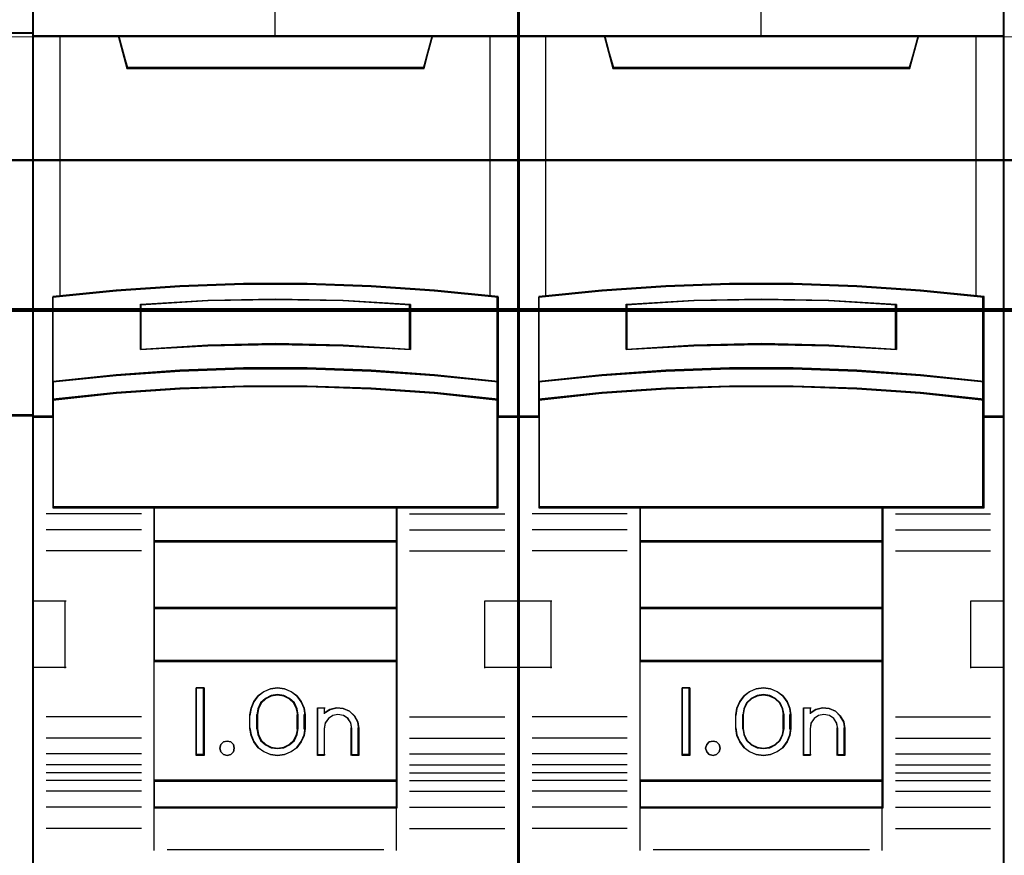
# Model space of a CAD drawing. Header units: millimetres. Extents: x -1290 to 1795, y -4192 to -1311.
# Tile 681 of 1056: x 1452.1 to 1459.39, y -2657.76 to -2651.57. Entities that reach past the tile are written whole.
import ezdxf

# ---------------------------------------------------------------- set-up
doc = ezdxf.new("R2010")
doc.units = ezdxf.units.MM
doc.layers.add('30', color=7, linetype='Continuous')
doc.layers.add('45', color=7, linetype='Continuous')
doc.layers.add('Aparatura', color=7, linetype='Continuous', lineweight=13)

# ---------------------------------------------------------------- blocks, each defined once
blk = doc.blocks.new('*U358')
at = {"layer": '45', "color": 7}
for points in [[(189.646347, -533.443271), (117.625529, -533.443271), (117.625529, -615.466039), (189.646347, -615.466039), (189.646347, -533.443271)], [(189.624863, -533.464815), (117.647013, -533.464815), (117.647013, -615.44629), (189.624863, -615.44629), (189.624863, -533.464815)], [(188.606174, -552.206567), (188.606174, -566.377335), (189.646347, -566.377335), (189.646347, -552.206567), (188.606174, -552.206567)]]:
    blk.add_lwpolyline(points, close=True, dxfattribs=at)
at = {"layer": '45', "color": 139}
blk.add_lwpolyline([(189.646347, -533.443271), (117.625529, -533.443271), (117.625529, -615.466039), (189.646347, -615.466039), (189.646347, -533.443271)], close=True, dxfattribs=at)
for points in [[(117.625529, -552.206567), (189.646347, -552.206567)], [(189.646347, -566.334247), (134.871639, -566.334247)]]:
    blk.add_lwpolyline(points, dxfattribs=at)
at = {"layer": '45', "color": 140}
blk.add_lwpolyline([(188.606174, -552.206567), (188.606174, -566.377335), (189.646347, -566.377335), (189.646347, -552.206567), (188.606174, -552.206567)], close=True, dxfattribs=at)
at = {"layer": '45', "color": 59}
blk.add_lwpolyline([(188.627657, -552.226316), (188.627657, -566.355791), (189.624863, -566.355791), (189.624863, -552.226316), (188.627657, -552.226316)], close=True, dxfattribs=at)
blk = doc.blocks.new('*U359')
at = {"layer": '45', "color": 7}
for points in [[(207.58889, -533.603058), (189.615912, -533.603058), (189.615912, -615.327797), (207.58889, -615.327797), (207.58889, -533.603058)], [(197.42348, -561.499983), (199.781322, -561.499983), (202.139163, -561.587848), (204.491443, -561.752595), (206.843724, -561.983241), (206.843724, -565.118923), (206.843724, -565.788894), (206.843724, -566.420424), (207.58889, -566.420424), (207.58889, -552.307107), (206.58792, -552.307107), (204.41359, -552.307107), (204.096616, -553.487793), (193.108186, -553.487793), (192.791212, -552.307107), (190.616882, -552.307107), (189.615912, -552.307107), (189.615912, -566.420424), (190.361078, -566.420424), (190.361078, -565.788894), (190.361078, -565.118923), (190.361078, -561.983241), (192.702237, -561.752595), (195.065639, -561.587848), (197.42348, -561.499983)], [(193.100354, -553.522565), (204.102658, -553.522565), (204.420032, -552.307107), (198.595938, -552.307107), (192.78298, -552.307107), (193.100354, -553.522565)], [(202.138822, -564.718456), (204.49147, -564.878919), (206.844119, -565.122379), (206.844119, -561.962926), (204.49147, -561.730532), (202.138822, -561.564536), (199.780611, -561.476005), (197.422401, -561.476005), (195.06419, -561.564536), (192.700418, -561.730532), (190.358893, -561.962926), (190.358893, -565.122379), (192.700418, -564.878919), (195.06419, -564.718456), (197.422401, -564.635458), (199.780611, -564.635458), (202.138822, -564.718456)], [(203.603648, -562.251385), (203.603648, -563.92308), (201.102577, -563.783306), (198.595935, -563.738578), (196.100435, -563.783306), (193.599364, -563.92308), (193.599364, -562.251385), (196.100435, -562.10602), (198.595935, -562.061292), (201.102577, -562.10602), (203.603648, -562.251385)], [(201.102577, -563.783306), (203.603648, -563.92308), (203.603648, -562.251385), (201.102577, -562.10602), (198.595935, -562.061292), (196.100435, -562.10602), (193.599364, -562.251385), (193.599364, -563.92308), (196.100435, -563.783306), (198.595935, -563.738578), (201.102577, -563.783306)], [(204.49147, -564.852169), (202.138822, -564.688287), (199.780611, -564.603521), (197.422401, -564.603521), (195.06419, -564.688287), (192.700418, -564.852169), (190.358893, -565.100818), (190.358893, -565.790253), (192.700418, -565.541604), (195.06419, -565.377722), (197.422401, -565.292955), (199.780611, -565.292955), (202.138822, -565.377722), (204.49147, -565.541604), (206.844119, -565.790253), (206.844119, -565.100818), (204.49147, -564.852169)], [(202.138822, -565.354229), (199.780611, -565.271394), (197.422401, -565.271394), (195.06419, -565.354229), (192.700418, -565.514376), (190.358893, -565.757358), (190.358893, -566.392425), (190.358893, -569.783131), (194.107557, -569.783131), (203.095454, -569.783131), (206.844119, -569.783131), (206.844119, -566.392425), (206.844119, -565.757358), (204.49147, -565.514376), (202.138822, -565.354229)], [(194.098862, -571.038087), (203.10415, -571.038087), (203.10415, -569.745429), (194.098862, -569.745429), (194.098862, -571.038087)], [(203.10415, -571.000384), (194.098862, -571.000384), (194.098862, -573.501319), (203.10415, -573.501319), (203.10415, -571.000384)], [(203.10415, -573.463617), (194.098862, -573.463617), (194.098862, -575.469033), (203.10415, -575.469033), (203.10415, -573.463617)], [(194.098862, -579.898183), (203.10415, -579.898183), (203.10415, -575.429535), (194.098862, -575.429535), (194.098862, -579.898183)], [(195.95721, -576.443913), (195.95721, -578.946643), (195.663598, -578.946643), (195.663598, -576.443913), (195.95721, -576.443913)], [(199.657604, -577.18917), (199.697179, -577.439443), (199.697179, -577.951113), (199.657604, -578.201386), (199.550185, -578.446097), (199.397537, -578.657439), (199.188352, -578.807603), (198.939593, -578.907712), (198.679526, -578.946643), (198.413805, -578.907712), (198.165046, -578.807603), (197.961515, -578.657439), (197.803213, -578.446097), (197.695795, -578.201386), (197.656219, -577.951113), (197.656219, -577.439443), (197.695795, -577.18917), (197.803213, -576.944459), (197.961515, -576.733117), (198.165046, -576.582953), (198.413805, -576.482844), (198.679526, -576.443913), (198.939593, -576.482844), (199.188352, -576.582953), (199.397537, -576.733117), (199.550185, -576.944459), (199.657604, -577.18917)], [(199.442954, -577.951209), (199.442954, -577.437746), (199.403075, -577.214502), (199.300528, -577.002419), (199.123919, -576.834986), (198.913127, -576.728945), (198.679548, -576.689877), (198.440271, -576.728945), (198.22948, -576.834986), (198.052871, -577.002419), (197.950323, -577.214502), (197.910444, -577.437746), (197.910444, -577.951209), (197.950323, -578.174454), (198.052871, -578.386536), (198.22948, -578.55397), (198.440271, -578.660011), (198.679548, -578.693498), (198.913127, -578.660011), (199.123919, -578.55397), (199.300528, -578.386536), (199.403075, -578.174454), (199.442954, -577.951209)], [(200.620004, -577.23957), (200.870381, -577.183601), (201.109379, -577.205988), (201.342685, -577.306734), (201.524778, -577.48024), (201.649967, -577.698521), (201.6898, -577.944787), (201.6898, -578.946643), (201.428042, -578.946643), (201.428042, -577.944787), (201.388209, -577.743297), (201.285781, -577.580985), (201.120759, -577.469046), (200.915905, -577.429867), (200.722431, -577.469046), (200.563099, -577.580985), (200.443601, -577.743297), (200.409458, -577.944787), (200.409458, -578.946643), (200.15908, -578.946643), (200.15908, -577.183601), (200.409458, -577.183601), (200.409458, -577.373897), (200.620004, -577.23957)], [(197.042141, -578.545121), (197.077947, -578.675025), (197.042141, -578.804929), (196.946657, -578.90531), (196.815368, -578.946643), (196.672142, -578.90531), (196.582627, -578.804929), (196.540852, -578.675025), (196.582627, -578.545121), (196.672142, -578.444741), (196.815368, -578.415217), (196.946657, -578.444741), (197.042141, -578.545121)], [(203.10415, -579.860481), (194.098862, -579.860481), (194.098862, -580.885631), (203.10415, -580.885631), (203.10415, -579.860481)]]:
    blk.add_lwpolyline(points, close=True, dxfattribs=at)
at = {"layer": '45', "color": 139}
for points in [[(207.58889, -533.603058), (189.615912, -533.603058), (189.615912, -615.327797), (207.58889, -615.327797), (207.58889, -533.603058)], [(202.131138, -565.371523), (199.77805, -565.289348), (197.424962, -565.289348), (195.071873, -565.371523), (192.713235, -565.530396), (190.376796, -565.771444), (190.376796, -566.401457), (190.376796, -569.765178), (194.117318, -569.765178), (203.085693, -569.765178), (206.826216, -569.765178), (206.826216, -566.401457), (206.826216, -565.771444), (204.478677, -565.530396), (202.131138, -565.371523)], [(197.077947, -578.675025), (197.042141, -578.545121), (196.946657, -578.444741), (196.815368, -578.415217), (196.672142, -578.444741), (196.582627, -578.545121), (196.540852, -578.675025), (196.582627, -578.804929), (196.672142, -578.90531), (196.815368, -578.946643), (196.946657, -578.90531), (197.042141, -578.804929), (197.077947, -578.675025)]]:
    blk.add_lwpolyline(points, close=True, dxfattribs=at)
at = {"layer": '45', "color": 59}
for points in [[(207.569197, -533.622807), (189.633815, -533.622807), (189.633815, -615.309843), (207.569197, -615.309843), (207.569197, -533.622807)], [(197.425051, -561.494548), (199.77796, -561.494548), (202.130869, -561.58219), (204.478229, -561.746518), (206.825589, -561.976576), (206.825589, -565.104281), (206.825589, -565.772547), (206.825589, -566.40247), (207.569197, -566.40247), (207.569197, -552.325061), (206.57032, -552.325061), (204.400539, -552.325061), (204.084228, -553.502743), (193.118784, -553.502743), (192.802473, -552.325061), (190.632691, -552.325061), (189.633815, -552.325061), (189.633815, -566.40247), (190.377423, -566.40247), (190.377423, -565.772547), (190.377423, -565.104281), (190.377423, -561.976576), (192.713684, -561.746518), (195.072142, -561.58219), (197.425051, -561.494548)], [(193.100354, -553.522565), (204.102658, -553.522565), (204.420032, -552.307107), (198.595938, -552.307107), (192.78298, -552.307107), (193.100354, -553.522565)], [(202.138822, -564.718456), (204.49147, -564.878919), (206.844119, -565.122379), (206.844119, -561.962926), (204.49147, -561.730532), (202.138822, -561.564536), (199.780611, -561.476005), (197.422401, -561.476005), (195.06419, -561.564536), (192.700418, -561.730532), (190.358893, -561.962926), (190.358893, -565.122379), (192.700418, -564.878919), (195.06419, -564.718456), (197.422401, -564.635458), (199.780611, -564.635458), (202.138822, -564.718456)], [(203.603648, -562.251385), (203.603648, -563.92308), (201.102577, -563.783306), (198.595935, -563.738578), (196.100435, -563.783306), (193.599364, -563.92308), (193.599364, -562.251385), (196.100435, -562.10602), (198.595935, -562.061292), (201.102577, -562.10602), (203.603648, -562.251385)], [(201.102577, -563.783306), (203.603648, -563.92308), (203.603648, -562.251385), (201.102577, -562.10602), (198.595935, -562.061292), (196.100435, -562.10602), (193.599364, -562.251385), (193.599364, -563.92308), (196.100435, -563.783306), (198.595935, -563.738578), (201.102577, -563.783306)], [(201.093625, -563.768048), (203.585745, -563.905126), (203.585745, -562.265672), (201.093625, -562.123111), (198.595955, -562.079246), (196.109386, -562.123111), (193.617267, -562.265672), (193.617267, -563.905126), (196.109386, -563.768048), (198.595955, -563.724183), (201.093625, -563.768048)], [(204.49147, -564.852169), (202.138822, -564.688287), (199.780611, -564.603521), (197.422401, -564.603521), (195.06419, -564.688287), (192.700418, -564.852169), (190.358893, -565.100818), (190.358893, -565.790253), (192.700418, -565.541604), (195.06419, -565.377722), (197.422401, -565.292955), (199.780611, -565.292955), (202.138822, -565.377722), (204.49147, -565.541604), (206.844119, -565.790253), (206.844119, -565.100818), (204.49147, -564.852169)], [(204.478677, -564.862599), (202.131138, -564.703676), (199.77805, -564.621474), (197.424962, -564.621474), (195.071873, -564.703676), (192.713235, -564.862599), (190.376796, -565.103725), (190.376796, -565.772299), (192.713235, -565.531174), (195.071873, -565.37225), (197.424962, -565.290049), (199.77805, -565.290049), (202.131138, -565.37225), (204.478677, -565.531174), (206.826216, -565.772299), (206.826216, -565.103725), (204.478677, -564.862599)], [(202.138822, -565.354229), (199.780611, -565.271394), (197.422401, -565.271394), (195.06419, -565.354229), (192.700418, -565.514376), (190.358893, -565.757358), (190.358893, -566.392425), (190.358893, -569.783131), (194.107557, -569.783131), (203.095454, -569.783131), (206.844119, -569.783131), (206.844119, -566.392425), (206.844119, -565.757358), (204.49147, -565.514376), (202.138822, -565.354229)], [(194.098862, -571.038087), (203.10415, -571.038087), (203.10415, -569.745429), (194.098862, -569.745429), (194.098862, -571.038087)], [(194.116765, -571.020133), (203.086247, -571.020133), (203.086247, -569.763382), (194.116765, -569.763382), (194.116765, -571.020133)], [(203.10415, -571.000384), (194.098862, -571.000384), (194.098862, -573.501319), (203.10415, -573.501319), (203.10415, -571.000384)], [(203.086247, -571.018338), (194.116765, -571.018338), (194.116765, -573.483366), (203.086247, -573.483366), (203.086247, -571.018338)], [(203.10415, -573.463617), (194.098862, -573.463617), (194.098862, -575.469033), (203.10415, -575.469033), (203.10415, -573.463617)], [(203.086247, -573.481571), (194.116765, -573.481571), (194.116765, -575.449284), (203.086247, -575.449284), (203.086247, -573.481571)], [(194.098862, -579.898183), (203.10415, -579.898183), (203.10415, -575.429535), (194.098862, -575.429535), (194.098862, -579.898183)], [(195.95721, -576.443913), (195.95721, -578.946643), (195.663598, -578.946643), (195.663598, -576.443913), (195.95721, -576.443913)], [(199.657604, -577.18917), (199.697179, -577.439443), (199.697179, -577.951113), (199.657604, -578.201386), (199.550185, -578.446097), (199.397537, -578.657439), (199.188352, -578.807603), (198.939593, -578.907712), (198.679526, -578.946643), (198.413805, -578.907712), (198.165046, -578.807603), (197.961515, -578.657439), (197.803213, -578.446097), (197.695795, -578.201386), (197.656219, -577.951113), (197.656219, -577.439443), (197.695795, -577.18917), (197.803213, -576.944459), (197.961515, -576.733117), (198.165046, -576.582953), (198.413805, -576.482844), (198.679526, -576.443913), (198.939593, -576.482844), (199.188352, -576.582953), (199.397537, -576.733117), (199.550185, -576.944459), (199.657604, -577.18917)], [(199.442954, -577.951209), (199.442954, -577.437746), (199.403075, -577.214502), (199.300528, -577.002419), (199.123919, -576.834986), (198.913127, -576.728945), (198.679548, -576.689877), (198.440271, -576.728945), (198.22948, -576.834986), (198.052871, -577.002419), (197.950323, -577.214502), (197.910444, -577.437746), (197.910444, -577.951209), (197.950323, -578.174454), (198.052871, -578.386536), (198.22948, -578.55397), (198.440271, -578.660011), (198.679548, -578.693498), (198.913127, -578.660011), (199.123919, -578.55397), (199.300528, -578.386536), (199.403075, -578.174454), (199.442954, -577.951209)], [(199.423261, -577.946558), (199.423261, -577.442297), (199.384406, -577.223054), (199.284495, -577.014772), (199.112425, -576.850339), (198.907051, -576.746198), (198.679474, -576.707831), (198.446347, -576.746198), (198.240973, -576.850339), (198.068904, -577.014772), (197.968992, -577.223054), (197.930137, -577.442297), (197.930137, -577.946558), (197.968992, -578.165802), (198.068904, -578.374084), (198.240973, -578.538517), (198.446347, -578.642657), (198.679474, -578.675544), (198.907051, -578.642657), (199.112425, -578.538517), (199.284495, -578.374084), (199.384406, -578.165802), (199.423261, -577.946558)], [(200.620004, -577.23957), (200.870381, -577.183601), (201.109379, -577.205988), (201.342685, -577.306734), (201.524778, -577.48024), (201.649967, -577.698521), (201.6898, -577.944787), (201.6898, -578.946643), (201.428042, -578.946643), (201.428042, -577.944787), (201.388209, -577.743297), (201.285781, -577.580985), (201.120759, -577.469046), (200.915905, -577.429867), (200.722431, -577.469046), (200.563099, -577.580985), (200.443601, -577.743297), (200.409458, -577.944787), (200.409458, -578.946643), (200.15908, -578.946643), (200.15908, -577.183601), (200.409458, -577.183601), (200.409458, -577.373897), (200.620004, -577.23957)], [(197.042141, -578.545121), (197.077947, -578.675025), (197.042141, -578.804929), (196.946657, -578.90531), (196.815368, -578.946643), (196.672142, -578.90531), (196.582627, -578.804929), (196.540852, -578.675025), (196.582627, -578.545121), (196.672142, -578.444741), (196.815368, -578.415217), (196.946657, -578.444741), (197.042141, -578.545121)], [(203.10415, -579.860481), (194.098862, -579.860481), (194.098862, -580.885631), (203.10415, -580.885631), (203.10415, -579.860481)], [(203.086247, -579.878434), (194.116765, -579.878434), (194.116765, -580.865882), (203.086247, -580.865882), (203.086247, -579.878434)]]:
    blk.add_lwpolyline(points, close=True, dxfattribs=at)
at = {"layer": '45', "color": 139}
for points in [[(198.576441, -545.122081), (198.576441, -552.34481)], [(189.615912, -552.307107), (207.58889, -552.307107)], [(192.78298, -552.307107), (193.139253, -553.522565)], [(204.420032, -552.307107), (204.065549, -553.522565)], [(193.099866, -553.484863), (204.103146, -553.484863)], [(206.844119, -561.994864), (204.49147, -561.747227), (202.138822, -561.570343), (199.780611, -561.476005), (197.422401, -561.476005), (195.06419, -561.570343), (192.700418, -561.747227), (190.358893, -561.994864)], [(190.358893, -561.957161), (190.358893, -569.783131)], [(206.806522, -569.783131), (206.806522, -561.957161)], [(203.603648, -562.285712), (201.102577, -562.114097), (198.595935, -562.061292), (196.100435, -562.114097), (193.599364, -562.285712)], [(193.599364, -563.92308), (193.599364, -562.24801)], [(203.566051, -563.92308), (203.566051, -562.24801)], [(203.603648, -563.92308), (201.102577, -563.757145), (198.595935, -563.704046), (196.100435, -563.757145), (193.599364, -563.92308)], [(206.844119, -565.122379), (204.49147, -564.86295), (202.138822, -564.691962), (199.780611, -564.603521), (197.422401, -564.603521), (195.06419, -564.691962), (192.700418, -564.86295), (190.358893, -565.122379)], [(206.844119, -565.790253), (204.49147, -565.530823), (202.138822, -565.359836), (199.780611, -565.271394), (197.422401, -565.271394), (195.06419, -565.359836), (192.700418, -565.530823), (190.358893, -565.790253)], [(190.398279, -566.382721), (189.615912, -566.382721)], [(207.58889, -566.382721), (206.806522, -566.382721)], [(193.638751, -570.007551), (190.11541, -570.007551)], [(206.844119, -569.745429), (190.358893, -569.745429)], [(194.098862, -569.745429), (194.098862, -580.885631)], [(194.098862, -569.745429), (203.10415, -569.745429)], [(203.066553, -569.745429), (203.066553, -580.885631)], [(203.566051, -570.007551), (207.089392, -570.007551)], [(193.638751, -570.594633), (190.11541, -570.594633)], [(203.566051, -570.594633), (207.089392, -570.594633)], [(194.098862, -571.000384), (203.10415, -571.000384)], [(193.638751, -571.37741), (190.11541, -571.37741)], [(203.566051, -571.37741), (207.089392, -571.37741)], [(189.615912, -573.217653), (190.847649, -573.217653)], [(190.808262, -573.217653), (190.808262, -575.720383)], [(206.357153, -575.720383), (206.357153, -573.217653)], [(206.357153, -573.217653), (207.58889, -573.217653)], [(194.098862, -573.463617), (203.10415, -573.463617)], [(194.098862, -575.429535), (203.10415, -575.429535)], [(189.615912, -575.682681), (190.847649, -575.682681)], [(206.357153, -575.682681), (207.58889, -575.682681)], [(195.95721, -576.443913), (195.663598, -576.443913)], [(195.663598, -576.443913), (195.663598, -578.946643)], [(195.919613, -576.443913), (195.919613, -578.946643)], [(199.697179, -577.461881), (199.657604, -577.205967), (199.550185, -576.955741), (199.397537, -576.739635), (199.188352, -576.586087), (198.939593, -576.483722), (198.679526, -576.443913), (198.413805, -576.483722), (198.165046, -576.586087), (197.961515, -576.739635), (197.803213, -576.955741), (197.695795, -577.205967), (197.656219, -577.461881)], [(199.442954, -577.461881), (199.403075, -577.231432), (199.300528, -577.012506), (199.123919, -576.839669), (198.913127, -576.730206), (198.679548, -576.689877), (198.440271, -576.730206), (198.22948, -576.839669), (198.052871, -577.012506), (197.950323, -577.231432), (197.910444, -577.461881)], [(200.15908, -577.183601), (200.44195, -577.183601)], [(200.15908, -577.183601), (200.15908, -578.946643)], [(200.402563, -577.183601), (200.402563, -577.408021)], [(201.6898, -577.966377), (201.649753, -577.713126), (201.52389, -577.488653), (201.340816, -577.310226), (201.106253, -577.206623), (200.865969, -577.183601), (200.614242, -577.241158), (200.402563, -577.379295)], [(193.638751, -577.517537), (190.11541, -577.517537)], [(197.656219, -577.966377), (197.656219, -577.424179)], [(197.910444, -577.966377), (197.910444, -577.424179)], [(199.403567, -577.966377), (199.403567, -577.424179)], [(199.659582, -577.966377), (199.659582, -577.424179)], [(201.433785, -577.966377), (201.393458, -577.754213), (201.28976, -577.583302), (201.12269, -577.465433), (200.915294, -577.424179), (200.719419, -577.465433), (200.558111, -577.583302), (200.437129, -577.754213), (200.402563, -577.966377)], [(203.566051, -577.517537), (207.089392, -577.517537)], [(197.656219, -577.926879), (197.695795, -578.183244), (197.803213, -578.433913), (197.961515, -578.650399), (198.165046, -578.804218), (198.413805, -578.906764), (198.679526, -578.946643), (198.939593, -578.906764), (199.188352, -578.804218), (199.397537, -578.650399), (199.550185, -578.433913), (199.657604, -578.183244), (199.697179, -577.926879)], [(197.910444, -577.926879), (197.950323, -578.157441), (198.052871, -578.376475), (198.22948, -578.549396), (198.440271, -578.658913), (198.679548, -578.693498), (198.913127, -578.658913), (199.123919, -578.549396), (199.300528, -578.376475), (199.403075, -578.157441), (199.442954, -577.926879)], [(200.402563, -577.926879), (200.402563, -578.946643)], [(201.396189, -577.926879), (201.396189, -578.946643)], [(201.650413, -577.926879), (201.650413, -578.946643)], [(193.638751, -578.3057), (190.11541, -578.3057)], [(203.566051, -578.3057), (207.089392, -578.3057)], [(193.638751, -578.890987), (190.11541, -578.890987)], [(195.95721, -578.908941), (195.663598, -578.908941)], [(200.15908, -578.908941), (200.44195, -578.908941)], [(201.396189, -578.908941), (201.6898, -578.908941)], [(203.566051, -578.890987), (207.089392, -578.890987)], [(193.638751, -579.291352), (190.11541, -579.291352)], [(203.566051, -579.291352), (207.089392, -579.291352)], [(193.638751, -579.587586), (190.11541, -579.587586)], [(193.638751, -579.871253), (190.11541, -579.871253)], [(194.098862, -579.860481), (203.10415, -579.860481)], [(203.566051, -579.587586), (207.089392, -579.587586)], [(203.566051, -579.871253), (207.089392, -579.871253)], [(193.638751, -580.271618), (190.11541, -580.271618)], [(203.566051, -580.271618), (207.089392, -580.271618)], [(193.638751, -580.864086), (190.11541, -580.864086)], [(194.098862, -580.846133), (203.10415, -580.846133)], [(194.098862, -580.846133), (194.098862, -582.467342)], [(203.066553, -580.846133), (203.066553, -582.467342)], [(203.566051, -580.864086), (207.089392, -580.864086)], [(193.638751, -581.646863), (190.11541, -581.646863)], [(203.566051, -581.646863), (207.089392, -581.646863)], [(194.592989, -582.429639), (202.610023, -582.429639)]]:
    blk.add_lwpolyline(points, dxfattribs=at)
at = {"layer": '45', "color": 140}
for points in [[(197.42348, -561.499983), (199.781322, -561.499983), (202.139163, -561.587848), (204.491443, -561.752595), (206.843724, -561.983241), (206.843724, -565.118923), (206.843724, -565.788894), (206.843724, -566.420424), (207.58889, -566.420424), (207.58889, -552.307107), (206.58792, -552.307107), (204.41359, -552.307107), (204.096616, -553.487793), (193.108186, -553.487793), (192.791212, -552.307107), (190.616882, -552.307107), (189.615912, -552.307107), (189.615912, -566.420424), (190.361078, -566.420424), (190.361078, -565.788894), (190.361078, -565.118923), (190.361078, -561.983241), (192.702237, -561.752595), (195.065639, -561.587848), (197.42348, -561.499983)], [(193.119022, -553.504612), (204.08578, -553.504612), (204.402129, -552.325061), (198.596851, -552.325061), (192.802673, -552.325061), (193.119022, -553.504612)]]:
    blk.add_lwpolyline(points, close=True, dxfattribs=at)
for points in [[(190.614908, -552.307107), (190.614908, -561.967934)], [(206.550507, -561.967934), (206.550507, -552.307107)]]:
    blk.add_lwpolyline(points, dxfattribs=at)
blk = doc.blocks.new('*U360')
at = {"layer": '45', "color": 7}
for points in [[(225.574401, -533.603058), (207.601423, -533.603058), (207.601423, -615.327797), (225.574401, -615.327797), (225.574401, -533.603058)], [(215.408991, -561.499983), (217.766833, -561.499983), (220.124674, -561.587848), (222.476954, -561.752595), (224.829235, -561.983241), (224.829235, -565.118923), (224.829235, -565.788894), (224.829235, -566.420424), (225.574401, -566.420424), (225.574401, -552.307107), (224.573431, -552.307107), (222.399101, -552.307107), (222.082127, -553.487793), (211.093697, -553.487793), (210.776723, -552.307107), (208.602393, -552.307107), (207.601423, -552.307107), (207.601423, -566.420424), (208.346589, -566.420424), (208.346589, -565.788894), (208.346589, -565.118923), (208.346589, -561.983241), (210.687748, -561.752595), (213.05115, -561.587848), (215.408991, -561.499983)], [(211.087607, -553.522565), (222.088217, -553.522565), (222.405543, -552.307107), (216.582345, -552.307107), (210.770281, -552.307107), (211.087607, -553.522565)], [(220.126123, -564.718456), (222.478772, -564.878919), (224.83142, -565.122379), (224.83142, -561.962926), (222.478772, -561.730532), (220.126123, -561.564536), (217.767912, -561.476005), (215.409702, -561.476005), (213.051491, -561.564536), (210.687719, -561.730532), (208.346194, -561.962926), (208.346194, -565.122379), (210.687719, -564.878919), (213.051491, -564.718456), (215.409702, -564.635458), (217.767912, -564.635458), (220.126123, -564.718456)], [(221.590949, -562.251385), (221.590949, -563.92308), (219.089878, -563.783306), (216.583237, -563.738578), (214.087736, -563.783306), (211.586665, -563.92308), (211.586665, -562.251385), (214.087736, -562.10602), (216.583237, -562.061292), (219.089878, -562.10602), (221.590949, -562.251385)], [(219.089878, -563.783306), (221.590949, -563.92308), (221.590949, -562.251385), (219.089878, -562.10602), (216.583237, -562.061292), (214.087736, -562.10602), (211.586665, -562.251385), (211.586665, -563.92308), (214.087736, -563.783306), (216.583237, -563.738578), (219.089878, -563.783306)], [(222.478772, -564.852169), (220.126123, -564.688287), (217.767912, -564.603521), (215.409702, -564.603521), (213.051491, -564.688287), (210.687719, -564.852169), (208.346194, -565.100818), (208.346194, -565.790253), (210.687719, -565.541604), (213.051491, -565.377722), (215.409702, -565.292955), (217.767912, -565.292955), (220.126123, -565.377722), (222.478772, -565.541604), (224.83142, -565.790253), (224.83142, -565.100818), (222.478772, -564.852169)], [(220.126123, -565.354229), (217.767912, -565.271394), (215.409702, -565.271394), (213.051491, -565.354229), (210.687719, -565.514376), (208.346194, -565.757358), (208.346194, -566.392425), (208.346194, -569.783131), (212.094859, -569.783131), (221.082756, -569.783131), (224.83142, -569.783131), (224.83142, -566.392425), (224.83142, -565.757358), (222.478772, -565.514376), (220.126123, -565.354229)], [(212.086163, -571.038087), (221.091451, -571.038087), (221.091451, -569.745429), (212.086163, -569.745429), (212.086163, -571.038087)], [(221.091451, -571.000384), (212.086163, -571.000384), (212.086163, -573.501319), (221.091451, -573.501319), (221.091451, -571.000384)], [(221.091451, -573.463617), (212.086163, -573.463617), (212.086163, -575.469033), (221.091451, -575.469033), (221.091451, -573.463617)], [(212.086163, -579.898183), (221.091451, -579.898183), (221.091451, -575.429535), (212.086163, -575.429535), (212.086163, -579.898183)], [(213.944511, -576.443913), (213.944511, -578.946643), (213.650899, -578.946643), (213.650899, -576.443913), (213.944511, -576.443913)], [(217.64487, -577.18917), (217.68448, -577.439443), (217.68448, -577.951113), (217.64487, -578.201386), (217.537357, -578.446097), (217.384575, -578.657439), (217.175207, -578.807603), (216.92623, -578.907712), (216.665935, -578.946643), (216.399981, -578.907712), (216.151003, -578.807603), (215.947294, -578.657439), (215.788853, -578.446097), (215.68134, -578.201386), (215.64173, -577.951113), (215.64173, -577.439443), (215.68134, -577.18917), (215.788853, -576.944459), (215.947294, -576.733117), (216.151003, -576.582953), (216.399981, -576.482844), (216.665935, -576.443913), (216.92623, -576.482844), (217.175207, -576.582953), (217.384575, -576.733117), (217.537357, -576.944459), (217.64487, -577.18917)], [(217.428465, -577.951209), (217.428465, -577.437746), (217.388632, -577.214502), (217.286205, -577.002419), (217.109802, -576.834986), (216.899257, -576.728945), (216.66595, -576.689877), (216.426953, -576.728945), (216.216408, -576.834986), (216.040006, -577.002419), (215.937578, -577.214502), (215.897745, -577.437746), (215.897745, -577.951209), (215.937578, -578.174454), (216.040006, -578.386536), (216.216408, -578.55397), (216.426953, -578.660011), (216.66595, -578.693498), (216.899257, -578.660011), (217.109802, -578.55397), (217.286205, -578.386536), (217.388632, -578.174454), (217.428465, -577.951209)], [(218.605515, -577.23957), (218.855893, -577.183601), (219.09489, -577.205988), (219.328196, -577.306734), (219.51029, -577.48024), (219.635478, -577.698521), (219.675311, -577.944787), (219.675311, -578.946643), (219.413553, -578.946643), (219.413553, -577.944787), (219.37372, -577.743297), (219.271292, -577.580985), (219.106271, -577.469046), (218.901416, -577.429867), (218.707942, -577.469046), (218.54861, -577.580985), (218.429112, -577.743297), (218.394969, -577.944787), (218.394969, -578.946643), (218.144591, -578.946643), (218.144591, -577.183601), (218.394969, -577.183601), (218.394969, -577.373897), (218.605515, -577.23957)], [(215.029323, -578.545121), (215.065249, -578.675025), (215.029323, -578.804929), (214.933521, -578.90531), (214.801794, -578.946643), (214.658091, -578.90531), (214.568277, -578.804929), (214.526364, -578.675025), (214.568277, -578.545121), (214.658091, -578.444741), (214.801794, -578.415217), (214.933521, -578.444741), (215.029323, -578.545121)], [(221.091451, -579.860481), (212.086163, -579.860481), (212.086163, -580.885631), (221.091451, -580.885631), (221.091451, -579.860481)]]:
    blk.add_lwpolyline(points, close=True, dxfattribs=at)
at = {"layer": '45', "color": 139}
for points in [[(225.574401, -533.603058), (207.601423, -533.603058), (207.601423, -615.327797), (225.574401, -615.327797), (225.574401, -533.603058)], [(220.11844, -565.371523), (217.765351, -565.289348), (215.412263, -565.289348), (213.059174, -565.371523), (210.700536, -565.530396), (208.364097, -565.771444), (208.364097, -566.401457), (208.364097, -569.765178), (212.10462, -569.765178), (221.072995, -569.765178), (224.813517, -569.765178), (224.813517, -566.401457), (224.813517, -565.771444), (222.465979, -565.530396), (220.11844, -565.371523)], [(215.065249, -578.675025), (215.029323, -578.545121), (214.933521, -578.444741), (214.801794, -578.415217), (214.658091, -578.444741), (214.568277, -578.545121), (214.526364, -578.675025), (214.568277, -578.804929), (214.658091, -578.90531), (214.801794, -578.946643), (214.933521, -578.90531), (215.029323, -578.804929), (215.065249, -578.675025)]]:
    blk.add_lwpolyline(points, close=True, dxfattribs=at)
at = {"layer": '45', "color": 59}
for points in [[(225.556498, -533.622807), (207.621116, -533.622807), (207.621116, -615.309843), (225.556498, -615.309843), (225.556498, -533.622807)], [(215.412353, -561.494548), (217.765262, -561.494548), (220.118171, -561.58219), (222.46553, -561.746518), (224.81289, -561.976576), (224.81289, -565.104281), (224.81289, -565.772547), (224.81289, -566.40247), (225.556498, -566.40247), (225.556498, -552.325061), (224.557622, -552.325061), (222.38784, -552.325061), (222.071529, -553.502743), (211.106085, -553.502743), (210.789774, -552.325061), (208.619993, -552.325061), (207.621116, -552.325061), (207.621116, -566.40247), (208.364724, -566.40247), (208.364724, -565.772547), (208.364724, -565.104281), (208.364724, -561.976576), (210.700985, -561.746518), (213.059444, -561.58219), (215.412353, -561.494548)], [(211.087607, -553.522565), (222.088217, -553.522565), (222.405543, -552.307107), (216.582345, -552.307107), (210.770281, -552.307107), (211.087607, -553.522565)], [(220.126123, -564.718456), (222.478772, -564.878919), (224.83142, -565.122379), (224.83142, -561.962926), (222.478772, -561.730532), (220.126123, -561.564536), (217.767912, -561.476005), (215.409702, -561.476005), (213.051491, -561.564536), (210.687719, -561.730532), (208.346194, -561.962926), (208.346194, -565.122379), (210.687719, -564.878919), (213.051491, -564.718456), (215.409702, -564.635458), (217.767912, -564.635458), (220.126123, -564.718456)], [(221.590949, -562.251385), (221.590949, -563.92308), (219.089878, -563.783306), (216.583237, -563.738578), (214.087736, -563.783306), (211.586665, -563.92308), (211.586665, -562.251385), (214.087736, -562.10602), (216.583237, -562.061292), (219.089878, -562.10602), (221.590949, -562.251385)], [(219.089878, -563.783306), (221.590949, -563.92308), (221.590949, -562.251385), (219.089878, -562.10602), (216.583237, -562.061292), (214.087736, -562.10602), (211.586665, -562.251385), (211.586665, -563.92308), (214.087736, -563.783306), (216.583237, -563.738578), (219.089878, -563.783306)], [(219.079584, -563.768048), (221.571256, -563.905126), (221.571256, -562.265672), (219.079584, -562.123111), (216.582363, -562.079246), (214.09624, -562.123111), (211.604568, -562.265672), (211.604568, -563.905126), (214.09624, -563.768048), (216.582363, -563.724183), (219.079584, -563.768048)], [(222.478772, -564.852169), (220.126123, -564.688287), (217.767912, -564.603521), (215.409702, -564.603521), (213.051491, -564.688287), (210.687719, -564.852169), (208.346194, -565.100818), (208.346194, -565.790253), (210.687719, -565.541604), (213.051491, -565.377722), (215.409702, -565.292955), (217.767912, -565.292955), (220.126123, -565.377722), (222.478772, -565.541604), (224.83142, -565.790253), (224.83142, -565.100818), (222.478772, -564.852169)], [(222.465979, -564.862599), (220.11844, -564.703676), (217.765351, -564.621474), (215.412263, -564.621474), (213.059174, -564.703676), (210.700536, -564.862599), (208.364097, -565.103725), (208.364097, -565.772299), (210.700536, -565.531174), (213.059174, -565.37225), (215.412263, -565.290049), (217.765351, -565.290049), (220.11844, -565.37225), (222.465979, -565.531174), (224.813517, -565.772299), (224.813517, -565.103725), (222.465979, -564.862599)], [(220.126123, -565.354229), (217.767912, -565.271394), (215.409702, -565.271394), (213.051491, -565.354229), (210.687719, -565.514376), (208.346194, -565.757358), (208.346194, -566.392425), (208.346194, -569.783131), (212.094859, -569.783131), (221.082756, -569.783131), (224.83142, -569.783131), (224.83142, -566.392425), (224.83142, -565.757358), (222.478772, -565.514376), (220.126123, -565.354229)], [(212.086163, -571.038087), (221.091451, -571.038087), (221.091451, -569.745429), (212.086163, -569.745429), (212.086163, -571.038087)], [(212.104066, -571.020133), (221.073548, -571.020133), (221.073548, -569.763382), (212.104066, -569.763382), (212.104066, -571.020133)], [(221.091451, -571.000384), (212.086163, -571.000384), (212.086163, -573.501319), (221.091451, -573.501319), (221.091451, -571.000384)], [(221.073548, -571.018338), (212.104066, -571.018338), (212.104066, -573.483366), (221.073548, -573.483366), (221.073548, -571.018338)], [(221.091451, -573.463617), (212.086163, -573.463617), (212.086163, -575.469033), (221.091451, -575.469033), (221.091451, -573.463617)], [(221.073548, -573.481571), (212.104066, -573.481571), (212.104066, -575.449284), (221.073548, -575.449284), (221.073548, -573.481571)], [(212.086163, -579.898183), (221.091451, -579.898183), (221.091451, -575.429535), (212.086163, -575.429535), (212.086163, -579.898183)], [(213.944511, -576.443913), (213.944511, -578.946643), (213.650899, -578.946643), (213.650899, -576.443913), (213.944511, -576.443913)], [(217.64487, -577.18917), (217.68448, -577.439443), (217.68448, -577.951113), (217.64487, -578.201386), (217.537357, -578.446097), (217.384575, -578.657439), (217.175207, -578.807603), (216.92623, -578.907712), (216.665935, -578.946643), (216.399981, -578.907712), (216.151003, -578.807603), (215.947294, -578.657439), (215.788853, -578.446097), (215.68134, -578.201386), (215.64173, -577.951113), (215.64173, -577.439443), (215.68134, -577.18917), (215.788853, -576.944459), (215.947294, -576.733117), (216.151003, -576.582953), (216.399981, -576.482844), (216.665935, -576.443913), (216.92623, -576.482844), (217.175207, -576.582953), (217.384575, -576.733117), (217.537357, -576.944459), (217.64487, -577.18917)], [(217.428465, -577.951209), (217.428465, -577.437746), (217.388632, -577.214502), (217.286205, -577.002419), (217.109802, -576.834986), (216.899257, -576.728945), (216.66595, -576.689877), (216.426953, -576.728945), (216.216408, -576.834986), (216.040006, -577.002419), (215.937578, -577.214502), (215.897745, -577.437746), (215.897745, -577.951209), (215.937578, -578.174454), (216.040006, -578.386536), (216.216408, -578.55397), (216.426953, -578.660011), (216.66595, -578.693498), (216.899257, -578.660011), (217.109802, -578.55397), (217.286205, -578.386536), (217.388632, -578.174454), (217.428465, -577.951209)], [(217.410562, -577.946558), (217.410562, -577.442297), (217.371661, -577.223054), (217.27163, -577.014772), (217.099353, -576.850339), (216.893733, -576.746198), (216.665884, -576.707831), (216.432477, -576.746198), (216.226857, -576.850339), (216.054581, -577.014772), (215.95455, -577.223054), (215.915648, -577.442297), (215.915648, -577.946558), (215.95455, -578.165802), (216.054581, -578.374084), (216.226857, -578.538517), (216.432477, -578.642657), (216.665884, -578.675544), (216.893733, -578.642657), (217.099353, -578.538517), (217.27163, -578.374084), (217.371661, -578.165802), (217.410562, -577.946558)], [(218.605515, -577.23957), (218.855893, -577.183601), (219.09489, -577.205988), (219.328196, -577.306734), (219.51029, -577.48024), (219.635478, -577.698521), (219.675311, -577.944787), (219.675311, -578.946643), (219.413553, -578.946643), (219.413553, -577.944787), (219.37372, -577.743297), (219.271292, -577.580985), (219.106271, -577.469046), (218.901416, -577.429867), (218.707942, -577.469046), (218.54861, -577.580985), (218.429112, -577.743297), (218.394969, -577.944787), (218.394969, -578.946643), (218.144591, -578.946643), (218.144591, -577.183601), (218.394969, -577.183601), (218.394969, -577.373897), (218.605515, -577.23957)], [(215.029323, -578.545121), (215.065249, -578.675025), (215.029323, -578.804929), (214.933521, -578.90531), (214.801794, -578.946643), (214.658091, -578.90531), (214.568277, -578.804929), (214.526364, -578.675025), (214.568277, -578.545121), (214.658091, -578.444741), (214.801794, -578.415217), (214.933521, -578.444741), (215.029323, -578.545121)], [(221.091451, -579.860481), (212.086163, -579.860481), (212.086163, -580.885631), (221.091451, -580.885631), (221.091451, -579.860481)], [(221.073548, -579.878434), (212.104066, -579.878434), (212.104066, -580.865882), (221.073548, -580.865882), (221.073548, -579.878434)]]:
    blk.add_lwpolyline(points, close=True, dxfattribs=at)
at = {"layer": '45', "color": 139}
for points in [[(216.563743, -545.122081), (216.563743, -552.34481)], [(207.601423, -552.307107), (225.574401, -552.307107)], [(210.770281, -552.307107), (211.124764, -553.522565)], [(222.405543, -552.307107), (222.05106, -553.522565)], [(211.087167, -553.484863), (222.090447, -553.484863)], [(224.83142, -561.994864), (222.478772, -561.747227), (220.126123, -561.570343), (217.767912, -561.476005), (215.409702, -561.476005), (213.051491, -561.570343), (210.687719, -561.747227), (208.346194, -561.994864)], [(208.346194, -561.957161), (208.346194, -569.783131)], [(224.792033, -569.783131), (224.792033, -561.957161)], [(221.590949, -562.285712), (219.089878, -562.114097), (216.583237, -562.061292), (214.087736, -562.114097), (211.586665, -562.285712)], [(211.586665, -563.92308), (211.586665, -562.24801)], [(221.551562, -563.92308), (221.551562, -562.24801)], [(221.590949, -563.92308), (219.089878, -563.757145), (216.583237, -563.704046), (214.087736, -563.757145), (211.586665, -563.92308)], [(224.83142, -565.122379), (222.478772, -564.86295), (220.126123, -564.691962), (217.767912, -564.603521), (215.409702, -564.603521), (213.051491, -564.691962), (210.687719, -564.86295), (208.346194, -565.122379)], [(224.83142, -565.790253), (222.478772, -565.530823), (220.126123, -565.359836), (217.767912, -565.271394), (215.409702, -565.271394), (213.051491, -565.359836), (210.687719, -565.530823), (208.346194, -565.790253)], [(208.383791, -566.382721), (207.601423, -566.382721)], [(225.574401, -566.382721), (224.792033, -566.382721)], [(211.624262, -570.007551), (208.100921, -570.007551)], [(224.83142, -569.745429), (208.346194, -569.745429)], [(212.086163, -569.745429), (212.086163, -580.885631)], [(212.086163, -569.745429), (221.091451, -569.745429)], [(221.052064, -569.745429), (221.052064, -580.885631)], [(221.551562, -570.007551), (225.074903, -570.007551)], [(211.624262, -570.594633), (208.100921, -570.594633)], [(221.551562, -570.594633), (225.074903, -570.594633)], [(212.086163, -571.000384), (221.091451, -571.000384)], [(211.624262, -571.37741), (208.100921, -571.37741)], [(221.551562, -571.37741), (225.074903, -571.37741)], [(207.601423, -573.217653), (208.83316, -573.217653)], [(208.795563, -573.217653), (208.795563, -575.720383)], [(224.342664, -575.720383), (224.342664, -573.217653)], [(224.342664, -573.217653), (225.574401, -573.217653)], [(212.086163, -573.463617), (221.091451, -573.463617)], [(212.086163, -575.429535), (221.091451, -575.429535)], [(207.601423, -575.682681), (208.83316, -575.682681)], [(224.342664, -575.682681), (225.574401, -575.682681)], [(213.944511, -576.443913), (213.650899, -576.443913)], [(213.650899, -576.443913), (213.650899, -578.946643)], [(213.905124, -576.443913), (213.905124, -578.946643)], [(217.68448, -577.461881), (217.64487, -577.205967), (217.537357, -576.955741), (217.384575, -576.739635), (217.175207, -576.586087), (216.92623, -576.483722), (216.665935, -576.443913), (216.399981, -576.483722), (216.151003, -576.586087), (215.947294, -576.739635), (215.788853, -576.955741), (215.68134, -577.205967), (215.64173, -577.461881)], [(217.428465, -577.461881), (217.388632, -577.231432), (217.286205, -577.012506), (217.109802, -576.839669), (216.899257, -576.730206), (216.66595, -576.689877), (216.426953, -576.730206), (216.216408, -576.839669), (216.040006, -577.012506), (215.937578, -577.231432), (215.897745, -577.461881)], [(218.144591, -577.183601), (218.427461, -577.183601)], [(218.144591, -577.183601), (218.144591, -578.946643)], [(218.389865, -577.183601), (218.389865, -577.408021)], [(219.675311, -577.966377), (219.63532, -577.713126), (219.509632, -577.488653), (219.326812, -577.310226), (219.092576, -577.206623), (218.852626, -577.183601), (218.601249, -577.241158), (218.389865, -577.379295)], [(211.624262, -577.517537), (208.100921, -577.517537)], [(215.64173, -577.966377), (215.64173, -577.424179)], [(215.897745, -577.966377), (215.897745, -577.424179)], [(217.390869, -577.966377), (217.390869, -577.424179)], [(217.645093, -577.966377), (217.645093, -577.424179)], [(219.421087, -577.966377), (219.380759, -577.754213), (219.277061, -577.583302), (219.109992, -577.465433), (218.902595, -577.424179), (218.706721, -577.465433), (218.545412, -577.583302), (218.424431, -577.754213), (218.389865, -577.966377)], [(221.551562, -577.517537), (225.074903, -577.517537)], [(215.64173, -577.926879), (215.68134, -578.183244), (215.788853, -578.433913), (215.947294, -578.650399), (216.151003, -578.804218), (216.399981, -578.906764), (216.665935, -578.946643), (216.92623, -578.906764), (217.175207, -578.804218), (217.384575, -578.650399), (217.537357, -578.433913), (217.64487, -578.183244), (217.68448, -577.926879)], [(215.897745, -577.926879), (215.937578, -578.157441), (216.040006, -578.376475), (216.216408, -578.549396), (216.426953, -578.658913), (216.66595, -578.693498), (216.899257, -578.658913), (217.109802, -578.549396), (217.286205, -578.376475), (217.388632, -578.157441), (217.428465, -577.926879)], [(218.389865, -577.926879), (218.389865, -578.946643)], [(219.3817, -577.926879), (219.3817, -578.946643)], [(219.637715, -577.926879), (219.637715, -578.946643)], [(211.624262, -578.3057), (208.100921, -578.3057)], [(221.551562, -578.3057), (225.074903, -578.3057)], [(211.624262, -578.890987), (208.100921, -578.890987)], [(213.944511, -578.908941), (213.650899, -578.908941)], [(218.144591, -578.908941), (218.427461, -578.908941)], [(219.3817, -578.908941), (219.675311, -578.908941)], [(221.551562, -578.890987), (225.074903, -578.890987)], [(211.624262, -579.291352), (208.100921, -579.291352)], [(221.551562, -579.291352), (225.074903, -579.291352)], [(211.624262, -579.587586), (208.100921, -579.587586)], [(211.624262, -579.871253), (208.100921, -579.871253)], [(212.086163, -579.860481), (221.091451, -579.860481)], [(221.551562, -579.587586), (225.074903, -579.587586)], [(221.551562, -579.871253), (225.074903, -579.871253)], [(211.624262, -580.271618), (208.100921, -580.271618)], [(221.551562, -580.271618), (225.074903, -580.271618)], [(211.624262, -580.864086), (208.100921, -580.864086)], [(212.086163, -580.846133), (221.091451, -580.846133)], [(212.086163, -580.846133), (212.086163, -582.467342)], [(221.052064, -580.846133), (221.052064, -582.467342)], [(221.551562, -580.864086), (225.074903, -580.864086)], [(211.624262, -581.646863), (208.100921, -581.646863)], [(221.551562, -581.646863), (225.074903, -581.646863)], [(212.5785, -582.429639), (220.597324, -582.429639)]]:
    blk.add_lwpolyline(points, dxfattribs=at)
at = {"layer": '45', "color": 140}
for points in [[(215.408991, -561.499983), (217.766833, -561.499983), (220.124674, -561.587848), (222.476954, -561.752595), (224.829235, -561.983241), (224.829235, -565.118923), (224.829235, -565.788894), (224.829235, -566.420424), (225.574401, -566.420424), (225.574401, -552.307107), (224.573431, -552.307107), (222.399101, -552.307107), (222.082127, -553.487793), (211.093697, -553.487793), (210.776723, -552.307107), (208.602393, -552.307107), (207.601423, -552.307107), (207.601423, -566.420424), (208.346589, -566.420424), (208.346589, -565.788894), (208.346589, -565.118923), (208.346589, -561.983241), (210.687748, -561.752595), (213.05115, -561.587848), (215.408991, -561.499983)], [(211.104533, -553.504612), (222.071291, -553.504612), (222.38764, -552.325061), (216.582362, -552.325061), (210.788184, -552.325061), (211.104533, -553.504612)]]:
    blk.add_lwpolyline(points, close=True, dxfattribs=at)
for points in [[(208.600419, -552.307107), (208.600419, -561.967934)], [(224.537809, -561.967934), (224.537809, -552.307107)]]:
    blk.add_lwpolyline(points, dxfattribs=at)
blk = doc.blocks.new('*U370')
at = {"layer": '30', "color": 7}
for points in [[(117.158256, -706.821084), (548.842747, -706.821084), (117.158256, -706.821084)], [(548.842747, -706.821084), (117.158256, -706.821084), (117.158256, -709.385785), (117.158256, -710.863276), (117.158256, -712.424399), (548.842747, -712.424399), (548.842747, -710.863276), (548.842747, -709.385785), (548.842747, -706.821084)], [(117.158256, -712.336426), (548.842747, -712.336426), (117.158256, -712.336426)], [(548.842747, -712.336426), (117.158256, -712.336426), (117.158256, -713.851227), (117.158256, -734.920729), (117.158256, -736.435529), (548.842747, -736.435529), (548.842747, -734.920729), (548.842747, -713.851227), (548.842747, -712.336426)]]:
    blk.add_lwpolyline(points, close=True, dxfattribs=at)
at = {"layer": '30', "color": 59}
blk.add_lwpolyline([(548.79978, -706.862377), (117.201224, -706.862377), (117.201224, -709.388456), (117.201224, -710.843697), (117.201224, -712.38131), (548.79978, -712.38131), (548.79978, -710.843697), (548.79978, -709.388456), (548.79978, -706.862377)], close=True, dxfattribs=at)

msp = doc.modelspace()

# ---------------------------------------------------------------- linework, layer by layer
at = {"layer": 'Aparatura', "color": 7, "lineweight": 13}
msp.add_lwpolyline([(1437.7952, -2660.7133), (1437.7952, -2651.697), (1524.1608, -2651.697), (1524.1608, -2660.7133)], dxfattribs=at)
msp.add_lwpolyline([(1437.7952, -2651.697), (1524.1608, -2651.697), (1524.1608, -2660.7133), (1437.7952, -2660.7133), (1437.7952, -2651.697)], close=True, dxfattribs=at)

# ---------------------------------------------------------------- block references
at = {"layer": 'Aparatura', "color": 7, "lineweight": 13, "xscale": 0.2, "yscale": 0.2, "zscale": 0.2}
for name, p in [('*U359', (1414.278, -2541.227)), ('*U360', (1414.278, -2541.227)), ('*U358', (1414.278, -2541.227)), ('*U370', (1414.278, -2511.2423))]:
    msp.add_blockref(name, p, dxfattribs=at)

doc.saveas('drawing.dxf')
